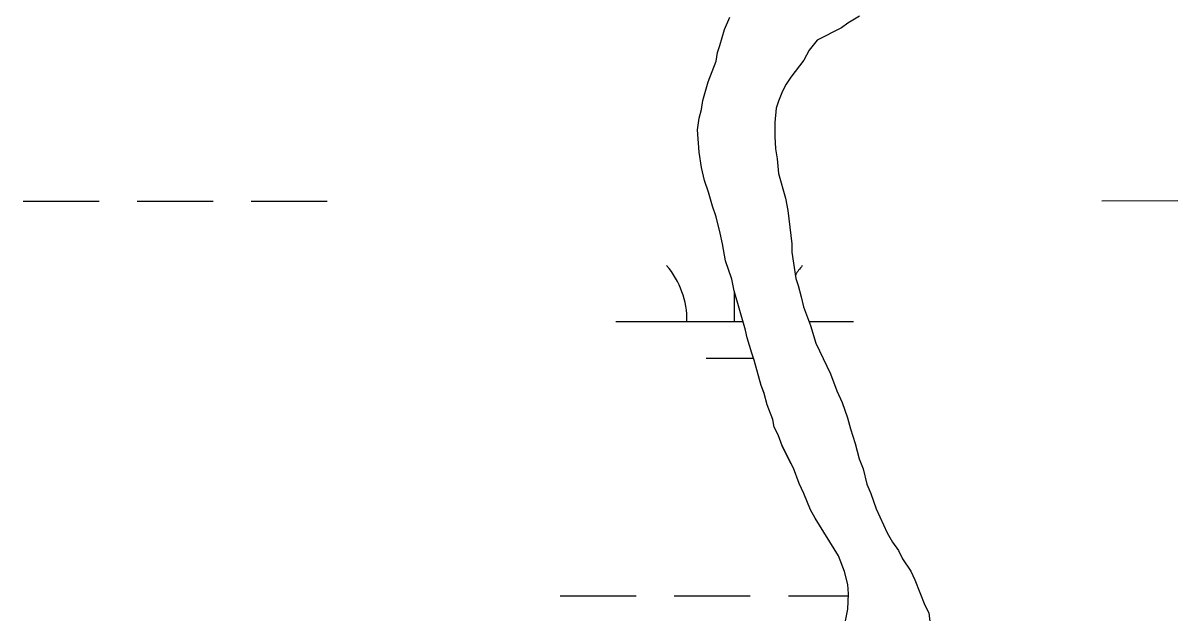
# Model space of a CAD drawing. Extents: x 3279314 to 3317160, y 734079 to 759431.
# Drawn here: x 3313492.6 to 3313978.5, y 740552.7 to 740800.8 of the extents above; entities that cross this region are included whole.
import ezdxf

# ---------------------------------------------------------------- set-up
doc = ezdxf.new("R2010")
doc.units = 0
for name, color, linetype in [('V-SITE-VEGE', 7, 'Continuous'), ('V-TOPO-SHOR', 7, 'Continuous'), ('V-WETL-SWMP', 7, 'Continuous')]:
    doc.layers.add(name, color=color, linetype=linetype)

msp = doc.modelspace()

# ---------------------------------------------------------------- linework, layer by layer
at = {"layer": 'V-SITE-VEGE'}
for p, q in [((3313787.7, 740798.16), (3313789.96, 740803.35)), ((3313839.61, 740800.82), (3313837.01, 740798.87)), ((3313844.47, 740803.75), (3313839.61, 740800.82)), ((3313785.76, 740791.34), (3313787.7, 740798.16)), ((3313837.01, 740798.87), (3313826.64, 740793.67)), ((3313784.79, 740788.42), (3313785.76, 740791.34)), ((3313826.64, 740793.67), (3313823.4, 740789.44)), ((3313784.15, 740784.85), (3313784.79, 740788.42)), ((3313823.4, 740789.44), (3313821.13, 740785.22)), ((3313780.91, 740776.09), (3313784.15, 740784.85)), ((3313821.13, 740785.22), (3313815.62, 740778.08)), ((3313815.62, 740778.08), (3313813.68, 740775.16)), ((3313778.65, 740768.3), (3313780.91, 740776.09)), ((3313812.06, 740772.23), (3313810.45, 740768.01)), ((3313813.68, 740775.16), (3313812.06, 740772.23)), ((3313778, 740764.4), (3313778.65, 740768.3)), ((3313810.45, 740768.01), (3313809.48, 740765.09)), ((3313777.04, 740760.83), (3313778, 740764.4)), ((3313809.48, 740765.09), (3313808.84, 740758.93)), ((3313776.39, 740755.96), (3313777.04, 740760.83)), ((3313808.84, 740758.93), (3313808.84, 740753.08)), ((3313777.06, 740746.56), (3313776.39, 740755.96)), ((3313808.84, 740753.08), (3313809.17, 740747.9)), ((3313809.17, 740747.9), (3313809.83, 740743.68)), ((3313778.04, 740740.07), (3313777.06, 740746.56)), ((3313809.83, 740743.68), (3313810.49, 740737.52)), ((3313779.34, 740734.55), (3313778.04, 740740.07)), ((3313810.49, 740737.52), (3313813.42, 740727.14)), ((3313780.97, 740729.69), (3313779.34, 740734.55)), ((3313782.6, 740723.85), (3313780.97, 740729.69)), ((3313784.23, 740719.31), (3313782.6, 740723.85)), ((3313813.42, 740727.14), (3313814.4, 740721.95)), ((3313785.86, 740712.5), (3313784.23, 740719.31)), ((3313814.4, 740721.95), (3313816.04, 740708)), ((3313786.84, 740707.96), (3313785.86, 740712.5)), ((3313788.15, 740700.82), (3313786.84, 740707.96)), ((3313816.04, 740708), (3313816.04, 740704.43)), ((3313816.04, 740704.43), (3313817.68, 740693.4)), ((3313790.75, 740693.04), (3313788.15, 740700.82)), ((3313791.73, 740688.17), (3313790.75, 740693.04)), ((3313817.68, 740693.4), (3313818.66, 740690.48)), ((3313818.66, 740690.48), (3313819.96, 740685.61)), ((3313796.62, 740671.63), (3313791.73, 740688.17)), ((3313819.96, 740685.61), (3313820.94, 740681.4)), ((3313820.94, 740681.4), (3313823.87, 740673.62)), ((3313797.27, 740668.39), (3313796.62, 740671.63)), ((3313823.87, 740673.62), (3313826.15, 740666.15)), ((3313799.23, 740661.9), (3313797.27, 740668.39)), ((3313826.15, 740666.15), (3313832.33, 740653.18)), ((3313800.2, 740658.98), (3313799.23, 740661.9)), ((3313803.14, 740648.28), (3313800.2, 740658.98)), ((3313832.33, 740653.18), (3313834.94, 740646.05)), ((3313804.44, 740645.04), (3313803.14, 740648.28)), ((3313805.74, 740640.17), (3313804.44, 740645.04)), ((3313834.94, 740646.05), (3313837.21, 740641.18)), ((3313808.02, 740634.01), (3313805.74, 740640.17)), ((3313837.21, 740641.18), (3313839.49, 740634.7)), ((3313808.68, 740630.77), (3313808.02, 740634.01)), ((3313810.3, 740627.52), (3313808.68, 740630.77)), ((3313839.49, 740634.7), (3313840.8, 740630.16)), ((3313811.93, 740622.98), (3313810.3, 740627.52)), ((3313840.8, 740630.16), (3313842.75, 740623.99)), ((3313814.85, 740617.14), (3313811.93, 740622.98)), ((3313842.75, 740623.99), (3313844.38, 740617.51)), ((3313816.81, 740613.58), (3313814.85, 740617.14)), ((3313844.38, 740617.51), (3313846.01, 740613.29)), ((3313819.09, 740607.09), (3313816.81, 740613.58)), ((3313846.01, 740613.29), (3313847.64, 740606.8)), ((3313821.04, 740602.88), (3313819.09, 740607.09)), ((3313847.64, 740606.8), (3313849.27, 740602.91)), ((3313823.97, 740596.07), (3313821.04, 740602.88)), ((3313849.27, 740602.91), (3313851.55, 740596.43)), ((3313851.55, 740596.43), (3313856.1, 740586.37)), ((3313825.92, 740592.5), (3313823.97, 740596.07)), ((3313835.68, 740576.61), (3313825.92, 740592.5)), ((3313856.1, 740586.37), (3313858.38, 740582.48)), ((3313858.38, 740582.48), (3313860.98, 740578.92)), ((3313860.98, 740578.92), (3313862.61, 740575.35)), ((3313838.28, 740570.13), (3313835.68, 740576.61)), ((3313862.61, 740575.35), (3313866.18, 740570.16)), ((3313839.58, 740564.61), (3313838.28, 740570.13)), ((3313866.18, 740570.16), (3313867.81, 740566.6)), ((3313839.91, 740560.72), (3313839.58, 740564.61)), ((3313867.81, 740566.6), (3313872.04, 740555.89)), ((3313839.6, 740554.23), (3313839.91, 740560.72)), ((3313838.63, 740549.36), (3313839.6, 740554.23)), ((3313872.04, 740555.89), (3313873.67, 740552.65)), ((3313873.67, 740552.65), (3313874.32, 740547.79))]:
    msp.add_line(p, q, dxfattribs=at)
at = {"layer": 'V-TOPO-SHOR'}
for p, q in [((3313787.7, 740798.16), (3313789.96, 740803.35)), ((3313839.61, 740800.82), (3313837.01, 740798.87)), ((3313844.47, 740803.75), (3313839.61, 740800.82)), ((3313785.76, 740791.34), (3313787.7, 740798.16)), ((3313837.01, 740798.87), (3313826.64, 740793.67)), ((3313784.79, 740788.42), (3313785.76, 740791.34)), ((3313826.64, 740793.67), (3313823.4, 740789.44)), ((3313784.15, 740784.85), (3313784.79, 740788.42)), ((3313823.4, 740789.44), (3313821.13, 740785.22)), ((3313780.91, 740776.09), (3313784.15, 740784.85)), ((3313821.13, 740785.22), (3313815.62, 740778.08)), ((3313815.62, 740778.08), (3313813.68, 740775.16)), ((3313778.65, 740768.3), (3313780.91, 740776.09)), ((3313812.06, 740772.23), (3313810.45, 740768.01)), ((3313813.68, 740775.16), (3313812.06, 740772.23)), ((3313778, 740764.4), (3313778.65, 740768.3)), ((3313810.45, 740768.01), (3313809.48, 740765.09)), ((3313777.04, 740760.83), (3313778, 740764.4)), ((3313809.48, 740765.09), (3313808.84, 740758.93)), ((3313776.39, 740755.96), (3313777.04, 740760.83)), ((3313808.84, 740758.93), (3313808.84, 740753.08)), ((3313777.06, 740746.56), (3313776.39, 740755.96)), ((3313808.84, 740753.08), (3313809.17, 740747.9)), ((3313809.17, 740747.9), (3313809.83, 740743.68)), ((3313778.04, 740740.07), (3313777.06, 740746.56)), ((3313809.83, 740743.68), (3313810.49, 740737.52)), ((3313779.34, 740734.55), (3313778.04, 740740.07)), ((3313810.49, 740737.52), (3313813.42, 740727.14)), ((3313780.97, 740729.69), (3313779.34, 740734.55)), ((3313782.6, 740723.85), (3313780.97, 740729.69)), ((3313784.23, 740719.31), (3313782.6, 740723.85)), ((3313813.42, 740727.14), (3313814.4, 740721.95)), ((3313785.86, 740712.5), (3313784.23, 740719.31)), ((3313814.4, 740721.95), (3313816.04, 740708)), ((3313786.84, 740707.96), (3313785.86, 740712.5)), ((3313788.15, 740700.82), (3313786.84, 740707.96)), ((3313816.04, 740708), (3313816.04, 740704.43)), ((3313816.04, 740704.43), (3313817.68, 740693.4)), ((3313790.75, 740693.04), (3313788.15, 740700.82)), ((3313791.73, 740688.17), (3313790.75, 740693.04)), ((3313817.68, 740693.4), (3313818.66, 740690.48)), ((3313818.66, 740690.48), (3313819.96, 740685.61)), ((3313796.62, 740671.63), (3313791.73, 740688.17)), ((3313819.96, 740685.61), (3313820.94, 740681.4)), ((3313820.94, 740681.4), (3313823.87, 740673.62)), ((3313797.27, 740668.39), (3313796.62, 740671.63)), ((3313823.87, 740673.62), (3313826.15, 740666.15)), ((3313799.23, 740661.9), (3313797.27, 740668.39)), ((3313826.15, 740666.15), (3313832.33, 740653.18)), ((3313800.2, 740658.98), (3313799.23, 740661.9)), ((3313803.14, 740648.28), (3313800.2, 740658.98)), ((3313832.33, 740653.18), (3313834.94, 740646.05)), ((3313804.44, 740645.04), (3313803.14, 740648.28)), ((3313805.74, 740640.17), (3313804.44, 740645.04)), ((3313834.94, 740646.05), (3313837.21, 740641.18)), ((3313808.02, 740634.01), (3313805.74, 740640.17)), ((3313837.21, 740641.18), (3313839.49, 740634.7)), ((3313808.68, 740630.77), (3313808.02, 740634.01)), ((3313810.3, 740627.52), (3313808.68, 740630.77)), ((3313839.49, 740634.7), (3313840.8, 740630.16)), ((3313811.93, 740622.98), (3313810.3, 740627.52)), ((3313840.8, 740630.16), (3313842.75, 740623.99)), ((3313814.85, 740617.14), (3313811.93, 740622.98)), ((3313842.75, 740623.99), (3313844.38, 740617.51)), ((3313816.81, 740613.58), (3313814.85, 740617.14)), ((3313844.38, 740617.51), (3313846.01, 740613.29)), ((3313819.09, 740607.09), (3313816.81, 740613.58)), ((3313846.01, 740613.29), (3313847.64, 740606.8)), ((3313821.04, 740602.88), (3313819.09, 740607.09)), ((3313847.64, 740606.8), (3313849.27, 740602.91)), ((3313823.97, 740596.07), (3313821.04, 740602.88)), ((3313849.27, 740602.91), (3313851.55, 740596.43)), ((3313851.55, 740596.43), (3313856.1, 740586.37)), ((3313825.92, 740592.5), (3313823.97, 740596.07)), ((3313835.68, 740576.61), (3313825.92, 740592.5)), ((3313856.1, 740586.37), (3313858.38, 740582.48)), ((3313858.38, 740582.48), (3313860.98, 740578.92)), ((3313860.98, 740578.92), (3313862.61, 740575.35)), ((3313838.28, 740570.13), (3313835.68, 740576.61)), ((3313862.61, 740575.35), (3313866.18, 740570.16)), ((3313839.58, 740564.61), (3313838.28, 740570.13)), ((3313866.18, 740570.16), (3313867.81, 740566.6)), ((3313839.91, 740560.72), (3313839.58, 740564.61)), ((3313867.81, 740566.6), (3313872.04, 740555.89)), ((3313839.6, 740554.23), (3313839.91, 740560.72)), ((3313838.63, 740549.36), (3313839.6, 740554.23)), ((3313872.04, 740555.89), (3313873.67, 740552.65)), ((3313873.67, 740552.65), (3313874.32, 740547.79))]:
    msp.add_line(p, q, dxfattribs=at)
at = {"layer": 'V-WETL-SWMP'}
for p, q in [((3313787.7, 740798.16), (3313789.96, 740803.35)), ((3313787.7, 740798.16), (3313789.96, 740803.35)), ((3313839.61, 740800.82), (3313837.01, 740798.87)), ((3313839.61, 740800.82), (3313837.01, 740798.87)), ((3313785.76, 740791.34), (3313787.7, 740798.16)), ((3313785.76, 740791.34), (3313787.7, 740798.16)), ((3313837.01, 740798.87), (3313826.64, 740793.67)), ((3313837.01, 740798.87), (3313826.64, 740793.67)), ((3313784.79, 740788.42), (3313785.76, 740791.34)), ((3313784.79, 740788.42), (3313785.76, 740791.34)), ((3313826.64, 740793.67), (3313823.4, 740789.44)), ((3313826.64, 740793.67), (3313823.4, 740789.44)), ((3313784.15, 740784.85), (3313784.79, 740788.42)), ((3313784.15, 740784.85), (3313784.79, 740788.42)), ((3313823.4, 740789.44), (3313821.13, 740785.22)), ((3313823.4, 740789.44), (3313821.13, 740785.22)), ((3313780.91, 740776.09), (3313784.15, 740784.85)), ((3313780.91, 740776.09), (3313784.15, 740784.85)), ((3313821.13, 740785.22), (3313815.63, 740778.08)), ((3313821.13, 740785.22), (3313815.63, 740778.08)), ((3313815.63, 740778.08), (3313813.68, 740775.15)), ((3313815.63, 740778.08), (3313813.68, 740775.15)), ((3313778.65, 740768.3), (3313780.91, 740776.09)), ((3313778.65, 740768.3), (3313780.91, 740776.09)), ((3313812.07, 740772.23), (3313810.45, 740768.01)), ((3313812.07, 740772.23), (3313810.45, 740768.01)), ((3313813.68, 740775.15), (3313812.07, 740772.23)), ((3313813.68, 740775.15), (3313812.07, 740772.23)), ((3313778.01, 740764.4), (3313778.65, 740768.3)), ((3313778.01, 740764.4), (3313778.65, 740768.3)), ((3313810.45, 740768.01), (3313809.48, 740765.09)), ((3313810.45, 740768.01), (3313809.48, 740765.09)), ((3313777.04, 740760.83), (3313778.01, 740764.4)), ((3313777.04, 740760.83), (3313778.01, 740764.4)), ((3313809.48, 740765.09), (3313808.84, 740758.93)), ((3313809.48, 740765.09), (3313808.84, 740758.93)), ((3313776.4, 740755.96), (3313777.04, 740760.83)), ((3313776.4, 740755.96), (3313777.04, 740760.83)), ((3313808.84, 740758.93), (3313808.84, 740753.09)), ((3313808.84, 740758.93), (3313808.84, 740753.09)), ((3313777.06, 740746.56), (3313776.4, 740755.96)), ((3313777.06, 740746.56), (3313776.4, 740755.96)), ((3313808.84, 740753.09), (3313809.18, 740747.89)), ((3313808.84, 740753.09), (3313809.18, 740747.89)), ((3313809.18, 740747.89), (3313809.83, 740743.68)), ((3313809.18, 740747.89), (3313809.83, 740743.68)), ((3313778.04, 740740.07), (3313777.06, 740746.56)), ((3313778.04, 740740.07), (3313777.06, 740746.56)), ((3313809.83, 740743.68), (3313810.49, 740737.51)), ((3313809.83, 740743.68), (3313810.49, 740737.51)), ((3313779.34, 740734.55), (3313778.04, 740740.07)), ((3313779.34, 740734.55), (3313778.04, 740740.07)), ((3313810.49, 740737.51), (3313813.42, 740727.13)), ((3313810.49, 740737.51), (3313813.42, 740727.13)), ((3313780.97, 740729.69), (3313779.34, 740734.55)), ((3313780.97, 740729.69), (3313779.34, 740734.55)), ((3313782.6, 740723.85), (3313780.97, 740729.69)), ((3313782.6, 740723.85), (3313780.97, 740729.69)), ((3313492.59, 740725.87), (3313524.59, 740725.89)), ((3313540.59, 740725.9), (3313572.59, 740725.91)), ((3313588.59, 740725.92), (3313620.59, 740725.94)), ((3313784.23, 740719.31), (3313782.6, 740723.85)), ((3313784.23, 740719.31), (3313782.6, 740723.85)), ((3313813.42, 740727.13), (3313814.4, 740721.94)), ((3313813.42, 740727.13), (3313814.4, 740721.94)), ((3313946.5, 740726.1), (3313978.5, 740726.12)), ((3313785.86, 740712.5), (3313784.23, 740719.31)), ((3313785.86, 740712.5), (3313784.23, 740719.31)), ((3313814.4, 740721.94), (3313816.04, 740707.99)), ((3313814.4, 740721.94), (3313816.04, 740707.99)), ((3313786.84, 740707.96), (3313785.86, 740712.5)), ((3313786.84, 740707.96), (3313785.86, 740712.5)), ((3313788.15, 740700.82), (3313786.84, 740707.96)), ((3313788.15, 740700.82), (3313786.84, 740707.96)), ((3313816.04, 740707.99), (3313816.05, 740704.43)), ((3313816.04, 740707.99), (3313816.05, 740704.43)), ((3313816.05, 740704.43), (3313817.68, 740693.4)), ((3313816.05, 740704.43), (3313817.68, 740693.4)), ((3313790.75, 740693.04), (3313788.15, 740700.82)), ((3313790.75, 740693.04), (3313788.15, 740700.82)), ((3313791.73, 740688.17), (3313790.75, 740693.04)), ((3313791.73, 740688.17), (3313790.75, 740693.04)), ((3313817.68, 740693.4), (3313818.66, 740690.48)), ((3313817.68, 740693.4), (3313818.66, 740690.48)), ((3313818.66, 740690.48), (3313819.96, 740685.61)), ((3313818.66, 740690.48), (3313819.96, 740685.61)), ((3313796.62, 740671.63), (3313791.73, 740688.17)), ((3313796.62, 740671.63), (3313791.73, 740688.17)), ((3313791.93, 740675.28), (3313791.92, 740687.52)), ((3313819.96, 740685.61), (3313820.94, 740681.39)), ((3313819.96, 740685.61), (3313820.94, 740681.39)), ((3313820.94, 740681.39), (3313823.87, 740673.61)), ((3313820.94, 740681.39), (3313823.87, 740673.61)), ((3313741.93, 740675.26), (3313795.54, 740675.28)), ((3313823.24, 740675.3), (3313841.93, 740675.31)), ((3313797.27, 740668.39), (3313796.62, 740671.63)), ((3313797.27, 740668.39), (3313796.62, 740671.63)), ((3313823.87, 740673.61), (3313826.15, 740666.15)), ((3313823.87, 740673.61), (3313826.15, 740666.15)), ((3313799.23, 740661.9), (3313797.27, 740668.39)), ((3313799.23, 740661.9), (3313797.27, 740668.39)), ((3313826.15, 740666.15), (3313832.33, 740653.18)), ((3313826.15, 740666.15), (3313832.33, 740653.18)), ((3313779.94, 740659.85), (3313799.91, 740659.86)), ((3313800.2, 740658.98), (3313799.23, 740661.9)), ((3313800.2, 740658.98), (3313799.23, 740661.9)), ((3313803.14, 740648.28), (3313800.2, 740658.98)), ((3313803.14, 740648.28), (3313800.2, 740658.98)), ((3313832.33, 740653.18), (3313834.94, 740646.05)), ((3313832.33, 740653.18), (3313834.94, 740646.05)), ((3313804.44, 740645.03), (3313803.14, 740648.28)), ((3313804.44, 740645.03), (3313803.14, 740648.28)), ((3313805.74, 740640.17), (3313804.44, 740645.03)), ((3313805.74, 740640.17), (3313804.44, 740645.03)), ((3313834.94, 740646.05), (3313837.21, 740641.18)), ((3313834.94, 740646.05), (3313837.21, 740641.18)), ((3313808.02, 740634.01), (3313805.74, 740640.17)), ((3313808.02, 740634.01), (3313805.74, 740640.17)), ((3313837.21, 740641.18), (3313839.5, 740634.7)), ((3313837.21, 740641.18), (3313839.5, 740634.7)), ((3313808.68, 740630.76), (3313808.02, 740634.01)), ((3313808.68, 740630.76), (3313808.02, 740634.01)), ((3313810.3, 740627.52), (3313808.68, 740630.76)), ((3313810.3, 740627.52), (3313808.68, 740630.76)), ((3313839.5, 740634.7), (3313840.8, 740630.16)), ((3313839.5, 740634.7), (3313840.8, 740630.16)), ((3313811.93, 740622.98), (3313810.3, 740627.52)), ((3313811.93, 740622.98), (3313810.3, 740627.52)), ((3313840.8, 740630.16), (3313842.75, 740623.99)), ((3313840.8, 740630.16), (3313842.75, 740623.99)), ((3313814.86, 740617.14), (3313811.93, 740622.98)), ((3313814.86, 740617.14), (3313811.93, 740622.98)), ((3313842.75, 740623.99), (3313844.38, 740617.51)), ((3313842.75, 740623.99), (3313844.38, 740617.51)), ((3313816.81, 740613.58), (3313814.86, 740617.14)), ((3313816.81, 740613.58), (3313814.86, 740617.14)), ((3313844.38, 740617.51), (3313846.01, 740613.29)), ((3313844.38, 740617.51), (3313846.01, 740613.29)), ((3313819.09, 740607.09), (3313816.81, 740613.58)), ((3313819.09, 740607.09), (3313816.81, 740613.58)), ((3313846.01, 740613.29), (3313847.64, 740606.8)), ((3313846.01, 740613.29), (3313847.64, 740606.8)), ((3313821.04, 740602.88), (3313819.09, 740607.09)), ((3313821.04, 740602.88), (3313819.09, 740607.09)), ((3313847.64, 740606.8), (3313849.27, 740602.91)), ((3313847.64, 740606.8), (3313849.27, 740602.91)), ((3313823.97, 740596.07), (3313821.04, 740602.88)), ((3313823.97, 740596.07), (3313821.04, 740602.88)), ((3313849.27, 740602.91), (3313851.55, 740596.43)), ((3313849.27, 740602.91), (3313851.55, 740596.43)), ((3313851.55, 740596.43), (3313856.1, 740586.37)), ((3313851.55, 740596.43), (3313856.1, 740586.37)), ((3313825.92, 740592.5), (3313823.97, 740596.07)), ((3313825.92, 740592.5), (3313823.97, 740596.07)), ((3313835.67, 740576.61), (3313825.92, 740592.5)), ((3313835.67, 740576.61), (3313825.92, 740592.5)), ((3313856.1, 740586.37), (3313858.38, 740582.48)), ((3313856.1, 740586.37), (3313858.38, 740582.48)), ((3313858.38, 740582.48), (3313860.98, 740578.92)), ((3313858.38, 740582.48), (3313860.98, 740578.92)), ((3313860.98, 740578.92), (3313862.61, 740575.35)), ((3313860.98, 740578.92), (3313862.61, 740575.35)), ((3313838.28, 740570.13), (3313835.67, 740576.61)), ((3313838.28, 740570.13), (3313835.67, 740576.61)), ((3313862.61, 740575.35), (3313866.18, 740570.16)), ((3313862.61, 740575.35), (3313866.18, 740570.16)), ((3313839.58, 740564.61), (3313838.28, 740570.13)), ((3313839.58, 740564.61), (3313838.28, 740570.13)), ((3313866.18, 740570.16), (3313867.81, 740566.6)), ((3313866.18, 740570.16), (3313867.81, 740566.6)), ((3313839.91, 740560.72), (3313839.58, 740564.61)), ((3313839.91, 740560.72), (3313839.58, 740564.61)), ((3313867.81, 740566.6), (3313872.04, 740555.89)), ((3313867.81, 740566.6), (3313872.04, 740555.89)), ((3313718.58, 740559.81), (3313750.58, 740559.83)), ((3313766.58, 740559.84), (3313798.58, 740559.85)), ((3313814.58, 740559.86), (3313839.87, 740559.88)), ((3313839.6, 740554.23), (3313839.91, 740560.72)), ((3313839.6, 740554.23), (3313839.91, 740560.72)), ((3313838.63, 740549.36), (3313839.6, 740554.23)), ((3313838.63, 740549.36), (3313839.6, 740554.23)), ((3313872.04, 740555.89), (3313873.67, 740552.65)), ((3313872.04, 740555.89), (3313873.67, 740552.65))]:
    msp.add_line(p, q, dxfattribs=at)
for centre, start, end in [((3313736.69, 740675.73), 359.2573, 40.801), ((3313847.17, 740675.79), 139.2573, 147.4092)]:
    msp.add_arc(centre, 35.25, start, end, dxfattribs=at)

doc.saveas('drawing.dxf')
